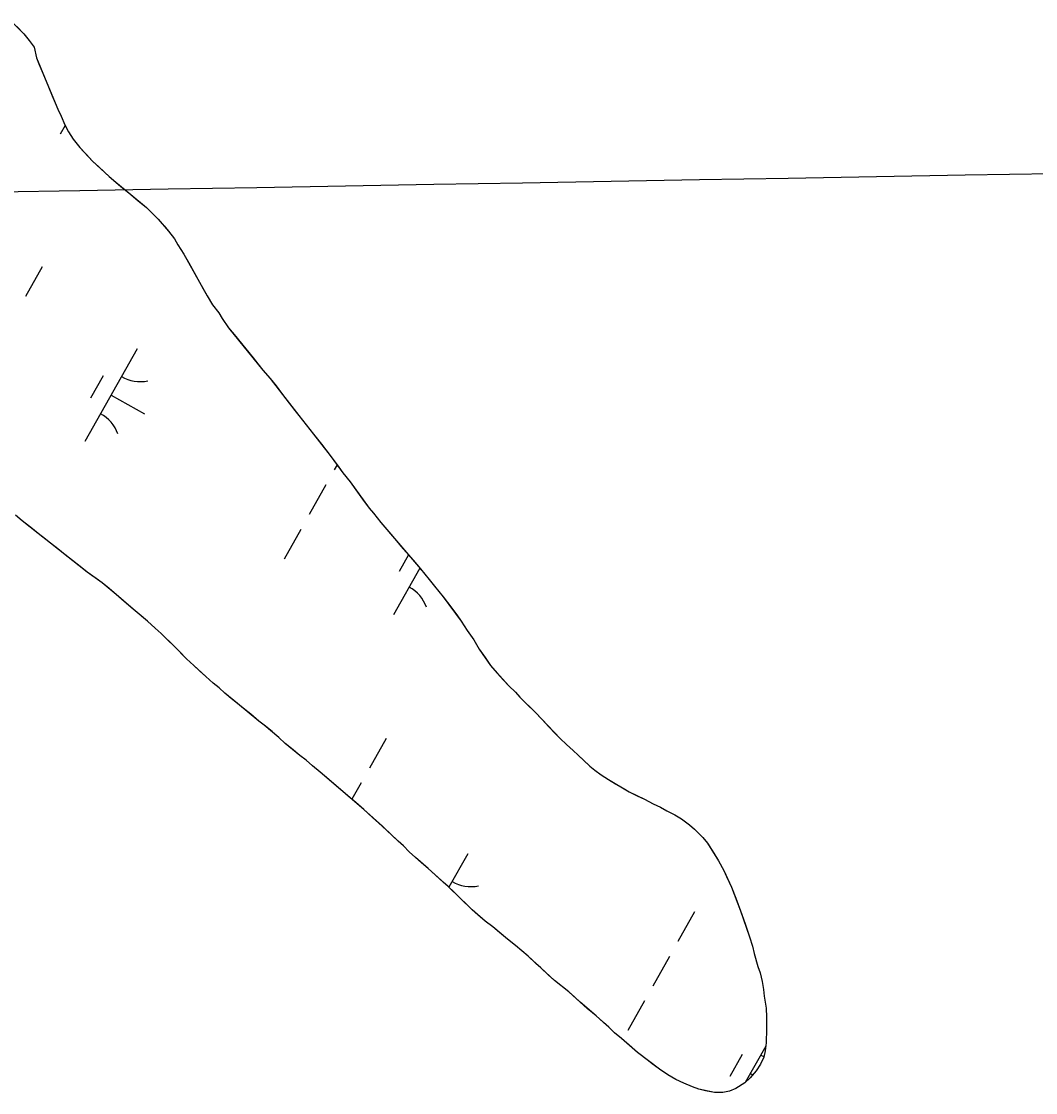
# Model space of a CAD drawing. Extents: x 3913936 to 3933962, y 195330 to 217741.
# Drawn here: x 3924258 to 3924735, y 199191 to 199695 of the extents above; entities that cross this region are included whole.
import ezdxf

# ---------------------------------------------------------------- set-up
doc = ezdxf.new("R2010")
doc.units = 0
for name, color, linetype in [('V-GRID-MAJR', 7, 'Continuous'), ('V-TOPO-SHOR', 7, 'Continuous'), ('V-WETL-SWMP', 7, 'Continuous')]:
    doc.layers.add(name, color=color, linetype=linetype)

msp = doc.modelspace()

# ---------------------------------------------------------------- linework, layer by layer
at = {"layer": 'V-GRID-MAJR'}
msp.add_spline([(3918580.26, 199515.41), (3920000.19, 199540.18), (3925326.04, 199633.54), (3926654.92, 199656.95)], degree=3, dxfattribs=at)
at = {"layer": 'V-TOPO-SHOR'}
for points in [[(3924256.24, 199692.23), (3924259.49, 199688.87), (3924262.1, 199685.77), (3924264.44, 199682.66), (3924265.49, 199677.61), (3924266.66, 199674.76), (3924268.49, 199670.36), (3924271.23, 199664.01), (3924272.93, 199659.74), (3924274.36, 199656.5), (3924275.54, 199653.52), (3924277.1, 199650.16), (3924278.8, 199646.14), (3924280.62, 199642.78), (3924282.71, 199639.28), (3924285.83, 199635.4), (3924288.82, 199632.3), (3924291.81, 199629.07), (3924294.67, 199626.48), (3924297.27, 199624.03), (3924299.61, 199621.83), (3924302.73, 199619.12), (3924305.2, 199617.18), (3924308.96, 199614.08), (3924313.12, 199610.59), (3924317.15, 199607.23), (3924320.27, 199604.13), (3924322.61, 199601.8), (3924325.47, 199598.57), (3924327.56, 199596.11), (3924330.29, 199592.49), (3924331.98, 199589.64), (3924334.71, 199585.37), (3924337.06, 199581.23), (3924339.54, 199576.7), (3924342.14, 199572.17), (3924343.83, 199569.06), (3924345.66, 199565.7), (3924348.26, 199561.55), (3924351.12, 199557.67), (3924352.82, 199555.08)], [(3924352.82, 199555.08), (3924355.81, 199550.69), (3924359.19, 199546.55), (3924362.45, 199542.54), (3924365.31, 199539.04), (3924367.26, 199536.58), (3924369.6, 199533.74), (3924371.94, 199530.77), (3924375.32, 199526.89), (3924378.06, 199523.39), (3924381.18, 199519.38), (3924384.3, 199515.24), (3924386.9, 199511.88), (3924388.73, 199509.42), (3924392.24, 199505.15), (3924395.75, 199500.76), (3924399.39, 199495.97), (3924403.56, 199490.67), (3924407.33, 199485.62), (3924409.54, 199482.51), (3924412.93, 199478.25), (3924415.53, 199474.62), (3924418.65, 199470.22), (3924421.77, 199465.96), (3924423.86, 199463.63), (3924427.37, 199459.23), (3924431.14, 199454.83), (3924434.65, 199450.56), (3924436.73, 199448.11), (3924439.21, 199445.26), (3924442.46, 199441.51), (3924445.97, 199437.37), (3924450, 199432.46), (3924452.47, 199429.22), (3924456.63, 199424.31), (3924460.15, 199419.65), (3924463.01, 199415.77), (3924465.09, 199412.92), (3924467.96, 199408.4), (3924470.95, 199404), (3924473.56, 199399.73), (3924476.29, 199395.71), (3924478.89, 199391.96), (3924482.02, 199388.47), (3924484.88, 199385.24), (3924487.48, 199382.39), (3924490.6, 199379.42), (3924492.68, 199377.09), (3924495.67, 199374.12), (3924499.96, 199369.85), (3924503.08, 199366.62), (3924506.2, 199363.26), (3924509.45, 199359.9), (3924511.53, 199357.7), (3924514.52, 199354.85), (3924517.77, 199352.01), (3924519.98, 199349.81), (3924522.45, 199347.62), (3924525.57, 199344.77), (3924527.9, 199342.83), (3924530.89, 199340.64), (3924534.27, 199338.45), (3924537.65, 199336.38), (3924541.15, 199334.32), (3924544.01, 199332.64), (3924547.77, 199330.83), (3924551.28, 199329.16), (3924555.3, 199326.97), (3924558.81, 199325.42), (3924561.66, 199323.74), (3924565.43, 199321.81), (3924568.54, 199320), (3924572.44, 199317.16), (3924574.65, 199315.09), (3924578.68, 199311.21), (3924580.76, 199308.5), (3924583.76, 199303.84), (3924585.97, 199300.21), (3924588.45, 199295.68), (3924589.75, 199292.84), (3924592.1, 199287.92), (3924594.19, 199282.61), (3924596.41, 199276.65), (3924598.5, 199270.57), (3924600.59, 199264.48), (3924601.9, 199260.07), (3924602.69, 199256.7), (3924604.52, 199250.49), (3924605.56, 199247.64), (3924606.48, 199243.49), (3924607.14, 199239.73), (3924607.41, 199236.62), (3924608.33, 199231.05), (3924608.6, 199226.77), (3924608.62, 199221.2), (3924608.38, 199214.72), (3924608, 199210.96), (3924607.23, 199207.97), (3924605.68, 199204.6), (3924603.75, 199201.61), (3924600.91, 199198.23)], [(3924508.86, 199244), (3924506, 199246.71), (3924502.5, 199249.94), (3924500.15, 199252.01), (3924496.52, 199255.37), (3924493.53, 199257.96), (3924490.67, 199260.41), (3924486.9, 199263.38), (3924483.13, 199266.48), (3924479.88, 199269.2), (3924476.38, 199271.91), (3924472.87, 199274.88), (3924470.27, 199277.21), (3924467.54, 199279.79), (3924464.68, 199282.64), (3924461.56, 199285.61), (3924458.96, 199288.2), (3924456.62, 199290.26), (3924452.98, 199293.49), (3924449.6, 199296.6), (3924446.48, 199299.31), (3924443.62, 199301.76), (3924440.64, 199304.48), (3924437.91, 199307.32), (3924435.44, 199309.52), (3924432.57, 199312.1), (3924428.02, 199316.5), (3924423.48, 199320.63), (3924419.32, 199324.38), (3924415.55, 199327.61), (3924412.04, 199330.58), (3924409.44, 199332.78), (3924406.32, 199335.5), (3924402.81, 199338.47), (3924398.79, 199341.96), (3924395.28, 199344.8), (3924392.29, 199347.51), (3924389.3, 199349.71), (3924385.27, 199353.07), (3924382.41, 199355.4), (3924379.42, 199358.11), (3924376.18, 199360.95), (3924372.54, 199364.05), (3924370.07, 199365.86), (3924366.17, 199369.09), (3924362.66, 199371.93), (3924359.93, 199374.13), (3924356.95, 199376.58), (3924354.09, 199379.04), (3924351.36, 199381.49), (3924348.5, 199383.69), (3924345.12, 199386.92), (3924342.13, 199389.51), (3924339.4, 199391.96), (3924336.02, 199395.19), (3924332.51, 199398.68), (3924330.43, 199400.88), (3924327.05, 199404.11), (3924324.06, 199407.09), (3924321.2, 199409.54), (3924317.69, 199412.9), (3924314.71, 199415.36), (3924310.94, 199418.46), (3924306.78, 199422.08), (3924303.01, 199425.31), (3924299.63, 199428.15), (3924296.38, 199430.86), (3924293.52, 199432.93), (3924289.37, 199435.9), (3924285.99, 199438.61), (3924282.48, 199441.33), (3924278.97, 199444.04), (3924275.47, 199446.88), (3924272.09, 199449.46), (3924269.75, 199451.4), (3924266.37, 199454.11), (3924262.87, 199456.83), (3924258.84, 199460.06), (3924255.72, 199462.64)], [(3924600.91, 199198.23), (3924598.45, 199195.89), (3924594.18, 199193.16), (3924591.2, 199191.98), (3924587.96, 199191.33), (3924584.07, 199191.32), (3924579.92, 199192.21), (3924576.81, 199192.98), (3924573.82, 199194.01), (3924569.67, 199195.68), (3924565.91, 199197.49), (3924562.14, 199199.68), (3924558.24, 199202.26), (3924554.86, 199204.84), (3924552.4, 199206.78), (3924547.98, 199210.14), (3924543.95, 199213.63), (3924540.44, 199216.73), (3924537.19, 199219.32), (3924534.46, 199222.03), (3924531.99, 199224.23), (3924528.49, 199227.33), (3924524.33, 199230.82), (3924520.95, 199233.79), (3924518.35, 199236.25), (3924515.62, 199238.7), (3924508.86, 199244)]]:
    msp.add_lwpolyline(points, dxfattribs=at)
at = {"layer": 'V-WETL-SWMP'}
for p, q in [((3924278.97, 199645.83), (3924276.67, 199641.74)), ((3924268.23, 199579.34), (3924260.39, 199565.4)), ((3924312.81, 199540.86), (3924288.3, 199497.27)), ((3924296.77, 199528.08), (3924290.89, 199517.62)), ((3924300.55, 199519.07), (3924316.25, 199510.25)), ((3924406.75, 199486.32), (3924405.39, 199483.89)), ((3924401.47, 199476.91), (3924393.63, 199462.97)), ((3924389.71, 199455.99), (3924381.87, 199442.04)), ((3924440.31, 199443.97), (3924435.89, 199436.11)), ((3924445.65, 199437.74), (3924433.3, 199415.76)), ((3924445.55, 199437.56), (3924446.04, 199437.28)), ((3924429.79, 199357.74), (3924421.95, 199343.8)), ((3924418.03, 199336.82), (3924413.73, 199329.17)), ((3924468.2, 199303.55), (3924459.35, 199287.81)), ((3924574.79, 199276.24), (3924566.95, 199262.29)), ((3924563.03, 199255.31), (3924555.19, 199241.37)), ((3924551.27, 199234.39), (3924543.43, 199220.45)), ((3924608.22, 199213.2), (3924598.55, 199195.99)), ((3924597.16, 199209.26), (3924591.28, 199198.8)), ((3924600.95, 199200.25), (3924602.07, 199199.62))]:
    msp.add_line(p, q, dxfattribs=at)
for points in [[(3924253.77, 199694.69), (3924259.49, 199688.87), (3924262.1, 199685.77), (3924264.44, 199682.66), (3924265.49, 199677.61), (3924271.23, 199664.01), (3924275.54, 199653.52), (3924277.1, 199650.16), (3924278.8, 199646.14), (3924280.62, 199642.78), (3924282.71, 199639.28), (3924285.83, 199635.4), (3924291.81, 199629.07), (3924299.61, 199621.83), (3924302.73, 199619.12), (3924308.97, 199614.08), (3924317.15, 199607.23), (3924322.61, 199601.8), (3924327.55, 199596.11), (3924330.29, 199592.49), (3924331.98, 199589.64), (3924334.71, 199585.37), (3924342.14, 199572.17), (3924345.66, 199565.7), (3924348.26, 199561.55), (3924351.13, 199557.67), (3924352.82, 199555.08), (3924355.81, 199550.68), (3924371.94, 199530.77), (3924375.32, 199526.89), (3924381.18, 199519.38), (3924388.73, 199509.42), (3924395.75, 199500.76), (3924403.56, 199490.67), (3924409.54, 199482.52), (3924412.93, 199478.25), (3924421.77, 199465.96), (3924423.86, 199463.63), (3924427.37, 199459.23), (3924434.65, 199450.56), (3924445.97, 199437.37), (3924450, 199432.46), (3924452.47, 199429.22), (3924456.64, 199424.31), (3924465.09, 199412.92), (3924467.96, 199408.4), (3924470.95, 199404), (3924473.56, 199399.73), (3924478.89, 199391.96), (3924487.48, 199382.39), (3924490.6, 199379.42), (3924492.68, 199377.09), (3924499.96, 199369.85), (3924511.53, 199357.7), (3924514.52, 199354.85), (3924517.77, 199352.01), (3924519.98, 199349.81), (3924525.56, 199344.77), (3924527.9, 199342.83), (3924530.89, 199340.64), (3924534.27, 199338.45), (3924544.01, 199332.64), (3924551.28, 199329.16), (3924555.3, 199326.97), (3924558.81, 199325.42), (3924561.66, 199323.74), (3924565.43, 199321.81), (3924568.54, 199320), (3924572.44, 199317.16)], [(3924572.44, 199317.16), (3924574.65, 199315.09), (3924578.68, 199311.21), (3924580.76, 199308.5), (3924585.97, 199300.22), (3924588.45, 199295.69), (3924592.1, 199287.92), (3924596.41, 199276.65), (3924600.59, 199264.48), (3924601.9, 199260.07), (3924602.69, 199256.7), (3924604.52, 199250.49), (3924605.56, 199247.64), (3924606.48, 199243.49), (3924607.14, 199239.73), (3924607.41, 199236.62), (3924608.33, 199231.05), (3924608.6, 199226.77), (3924608.62, 199221.2), (3924608.38, 199214.72), (3924608, 199210.96), (3924607.23, 199207.97), (3924605.68, 199204.6), (3924603.75, 199201.61), (3924600.91, 199198.23), (3924598.45, 199195.89), (3924594.18, 199193.16), (3924591.2, 199191.98), (3924587.96, 199191.33), (3924584.07, 199191.32), (3924576.81, 199192.98), (3924573.82, 199194.01), (3924569.67, 199195.68), (3924565.9, 199197.49), (3924562.14, 199199.68), (3924558.24, 199202.26), (3924547.98, 199210.14), (3924540.44, 199216.73), (3924537.19, 199219.32), (3924534.46, 199222.03), (3924528.48, 199227.33), (3924520.95, 199233.79), (3924515.62, 199238.7), (3924508.86, 199244), (3924502.49, 199249.94), (3924496.52, 199255.37), (3924493.53, 199257.96), (3924490.67, 199260.41), (3924486.9, 199263.38), (3924479.88, 199269.2), (3924476.38, 199271.91), (3924470.27, 199277.21), (3924458.96, 199288.2), (3924449.6, 199296.6), (3924443.62, 199301.76), (3924440.63, 199304.48), (3924437.9, 199307.32), (3924432.58, 199312.1), (3924428.03, 199316.5), (3924419.32, 199324.38), (3924398.79, 199341.96), (3924395.28, 199344.8), (3924392.29, 199347.51), (3924389.3, 199349.71), (3924382.41, 199355.39), (3924379.43, 199358.11), (3924372.54, 199364.05), (3924370.07, 199365.86), (3924359.93, 199374.13), (3924354.09, 199379.04), (3924351.36, 199381.49), (3924348.5, 199383.69), (3924345.12, 199386.92), (3924339.4, 199391.96), (3924336.02, 199395.19), (3924330.43, 199400.88), (3924324.06, 199407.09), (3924321.2, 199409.54), (3924317.69, 199412.9), (3924310.94, 199418.46), (3924303.01, 199425.31), (3924296.38, 199430.86), (3924289.37, 199435.9), (3924272.09, 199449.46), (3924266.37, 199454.11), (3924258.84, 199460.06), (3924255.72, 199462.64)]]:
    msp.add_lwpolyline(points, dxfattribs=at)
for centre, start, end in [((3924314.3, 199543.03), 239.8861, 281.4297), ((3924287.23, 199494.87), 19.8861, 61.4297), ((3924432.22, 199413.36), 19.8861, 61.4297), ((3924469.69, 199305.72), 239.8861, 281.4297), ((3924614.69, 199224.21), 239.8861, 245.1864)]:
    msp.add_arc(centre, 17.62, start, end, dxfattribs=at)

doc.saveas('drawing.dxf')
